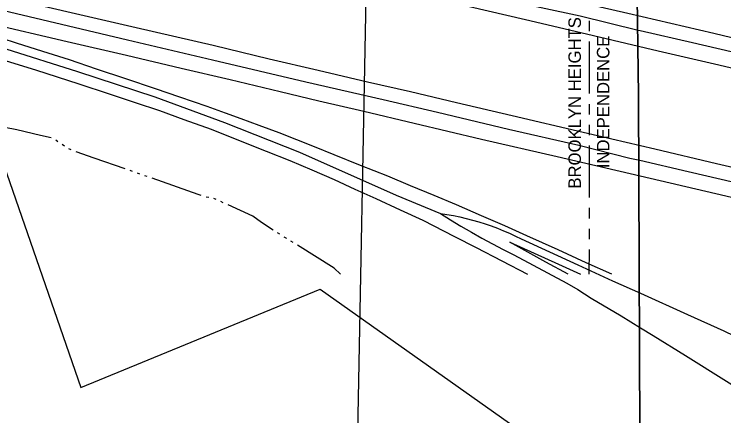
# Model space of a CAD drawing. Extents: x -25029 to 2274964, y -81170 to 687028.
# Drawn here: x -8061 to -7208, y -68919 to -68436 of the extents above; entities that cross this region are included whole.
import ezdxf

# ---------------------------------------------------------------- set-up
doc = ezdxf.new("R2010")
doc.units = 0
for name, color, linetype in [('81911BEA - RW_X_Fee_RW', 7, 'Continuous'), ('BD_X_Canopy', 7, 'Continuous'), ('DIVISIONS', 7, 'Continuous'), ('DV_X_Corp_Line', 7, 'Continuous'), ('GE_X_CL_2000', 7, 'Continuous'), ('INTERSTATE', 7, 'Continuous'), ('WATER', 7, 'Continuous')]:
    doc.layers.add(name, color=color, linetype=linetype)

msp = doc.modelspace()

# ---------------------------------------------------------------- linework, layer by layer
at = {"layer": '81911BEA - RW_X_Fee_RW'}
for p, q in [((-8081.11, -68596.48), (-7981.06, -68884.71)), ((-7981.06, -68884.71), (-7693.35, -68766.33)), ((-7693.35, -68766.33), (-7317.03, -69032.5))]:
    msp.add_line(p, q, dxfattribs=at)
at = {"layer": 'BD_X_Canopy'}
msp.add_line((-7594, -66051.77), (-7701.63, -71785.78), dxfattribs=at)
at = {"layer": 'DIVISIONS'}
for p, q in [((-7369.7, -68443.76), (-7369.71, -68456.26)), ((-7369.72, -68468.76), (-7369.77, -68531.26)), ((-7369.78, -68543.76), (-7369.79, -68556.26)), ((-7369.8, -68568.76), (-7369.82, -68581.26)), ((-7369.83, -68593.76), (-7369.88, -68656.26)), ((-7369.89, -68668.76), (-7369.9, -68681.26)), ((-7369.91, -68693.76), (-7369.92, -68706.26)), ((-7369.93, -68718.76), (-7369.96, -68748.36))]:
    msp.add_line(p, q, dxfattribs=at)
at = {"layer": 'DV_X_Corp_Line'}
for p, q in [((-7313.7, -68311.05), (-7310.5, -68533.11)), ((-7313.7, -68311.05), (-7310.5, -68533.11)), ((-7310.5, -68533.11), (-7313.7, -68311.05)), ((-7310.5, -68533.11), (-7313.7, -68311.05)), ((-7310.5, -68533.11), (-7308.27, -69027.84)), ((-7310.5, -68533.11), (-7308.27, -69027.84)), ((-7308.27, -69027.84), (-7310.5, -68533.11)), ((-7308.27, -69027.84), (-7310.5, -68533.11))]:
    msp.add_line(p, q, dxfattribs=at)
at = {"layer": 'GE_X_CL_2000'}
for points in [[(-7310.69, -68455.26), (-7380.73, -68438.28), (-7468.6, -68419.32), (-7583.2, -68392), (-7636.89, -68379.68), (-7709.63, -68362.52), (-7764.9, -68349.59), (-7824.9, -68335.38), (-7904.88, -68316.95), (-7949.74, -68305.74), (-8005.14, -68292.58), (-8059.28, -68279.85), (-8146.98, -68259.87), (-8199.71, -68248.01), (-8243.55, -68237.35), (-8250.84, -68235.57), (-8317.85, -68217.83), (-8336.31, -68211.55), (-8392.69, -68190.65)], [(-8394.18, -68363.67), (-8329.39, -68398.93), (-8284.03, -68413.56), (-8245.16, -68424.96), (-8160.19, -68449.89), (-8070.98, -68477.31), (-7985.01, -68504.67), (-7891.86, -68535.22), (-7808.14, -68565.9), (-7717.94, -68601.64), (-7601.85, -68653.2), (-7548.62, -68675.3)], [(-8394.18, -68363.67), (-8322.51, -68374.52), (-8264.57, -68387.02), (-8244.87, -68391.62), (-8145.96, -68414.9), (-8097.38, -68426.04), (-8082.53, -68429.46), (-8004.35, -68447.92), (-7924.87, -68466.66), (-7822.59, -68490.77), (-7710.38, -68517.24), (-7617.57, -68538.17), (-7552.07, -68553.65), (-7466.71, -68574.14), (-7382.06, -68593.37), (-7320.94, -68608.73), (-7308.89, -68611.49)], [(-6093.03, -68739.75), (-6130.6, -68732.59), (-6191.78, -68717.86), (-6248.93, -68705.12), (-6306.98, -68692.01), (-6415.5, -68665.31), (-6466.36, -68653.62), (-6525.97, -68639.47), (-6589.47, -68624.63), (-6660.49, -68607.63), (-6722.42, -68593.36), (-6784.21, -68578.56), (-6848.19, -68563.79), (-6910.74, -68548.7), (-6976.3, -68533.49), (-7111.02, -68501.86), (-7181.77, -68485.2), (-7245.54, -68470.09), (-7308.44, -68455.81), (-7310.69, -68455.26)], [(-7308.89, -68611.49), (-7250.59, -68624.84), (-7176.5, -68642.31), (-7117.85, -68656.44), (-7061.73, -68669.11), (-7001.64, -68683.06), (-6940.88, -68697.86), (-6856.17, -68717.13), (-6784.96, -68734.41), (-6718.91, -68749.01), (-6649.48, -68766.27), (-6587.27, -68780.8), (-6520.61, -68795.41), (-6462.71, -68808.65), (-6400.66, -68824.35), (-6348.69, -68835.24), (-6286.7, -68850.11), (-6239.2, -68861.82), (-6186.3, -68875.12), (-6126.54, -68888.04), (-6094.38, -68896.15)], [(-7548.62, -68675.3), (-7540.83, -68676.49), (-7533.07, -68677.89), (-7525.35, -68679.48), (-7517.68, -68681.27), (-7510.05, -68683.26), (-7502.47, -68685.44), (-7494.95, -68687.81), (-7487.49, -68690.38), (-7480.1, -68693.13), (-7472.78, -68696.08), (-7465.54, -68699.21), (-7458.38, -68702.52), (-7451.31, -68706.02), (-7383.3, -68737.01), (-7341.7, -68756.22), (-7307.95, -68771.44)], [(-7548.62, -68675.3), (-7536.33, -68683), (-7523.91, -68690.51), (-7511.38, -68697.82), (-7498.74, -68704.94), (-7485.98, -68711.85), (-7473.11, -68718.57), (-7460.14, -68725.08), (-7396.71, -68759.1), (-7383.55, -68766.84), (-7367.47, -68777.11), (-7331.22, -68798.61), (-7307.84, -68813.03)], [(-7307.95, -68771.44), (-7251.35, -68796.96), (-7207.65, -68816.6), (-7171.44, -68834), (-7133.38, -68851.5), (-7081.91, -68875.27), (-7035.44, -68895.96), (-6992.71, -68915.51), (-6940.51, -68940.11), (-6885.92, -68965.16), (-6829.4, -68989.29), (-6772.59, -69011.37), (-6723.53, -69027.2), (-6681.46, -69037.97)], [(-7307.84, -68813.03), (-7292.96, -68822.19), (-7254.04, -68846.33), (-7158.61, -68906), (-7115.63, -68933.2), (-7067.58, -68962.8), (-7024.14, -68990.89), (-6976.4, -69019.8), (-6951.41, -69035.65)]]:
    msp.add_lwpolyline(points, dxfattribs=at)
at = {"layer": 'INTERSTATE'}
for points in [[(-5985.55, -68748.36), (-6150.23, -68710.82), (-6269.58, -68682.85), (-6369.2, -68658.72), (-6424.05, -68645.79), (-6520.48, -68622.82), (-6589.65, -68606.29), (-6665.85, -68588.43), (-6742.55, -68570.76), (-6841.39, -68547.4), (-6928.82, -68527.2), (-7022.24, -68505.56), (-7126.66, -68481.52), (-7219.99, -68458.96), (-7323.3, -68434.95), (-7370.53, -68424.11), (-7448.06, -68406.15), (-7534.85, -68385.34), (-7647.91, -68359.3), (-7747.52, -68335.99), (-7830.83, -68316.3), (-7910.18, -68298.3), (-8012.02, -68274.18), (-8141.03, -68244.39)], [(-6137.36, -68748.36), (-6237.28, -68725.57), (-6420.02, -68682.53), (-6424.04, -68681.62), (-6545.27, -68653.95), (-6634.35, -68632.68), (-6699.62, -68617.55), (-6874.81, -68576.25), (-7017.47, -68542.96), (-7137.36, -68515.03), (-7213.98, -68497.02), (-7286.92, -68480.27), (-7379.77, -68458.29), (-7446.36, -68442.51), (-7513.78, -68426.72), (-7575.5, -68412.16), (-7655.68, -68393.79), (-7720.39, -68378.12), (-7786.35, -68362.57), (-7844.3, -68348.78), (-7901.77, -68335.36), (-7969.97, -68319.83), (-8032.18, -68305.33), (-8086.37, -68292.47)], [(-6648.92, -68748.36), (-6737.15, -68727.86), (-6832.18, -68706.12), (-6909.22, -68688.23), (-6980.89, -68671.02), (-7036.27, -68657.92), (-7094.92, -68644.06), (-7147.3, -68631.93), (-7216.75, -68615.81), (-7290.72, -68598.13), (-7377.03, -68577.96), (-7462.5, -68558.02), (-7529.16, -68542.24), (-7584.54, -68529.21), (-7636.23, -68517.3), (-7695.79, -68503.35), (-7754.59, -68489.97), (-7821.79, -68473.41), (-7914.44, -68452.13), (-7987.38, -68435.38), (-8058.22, -68418.75), (-8131.7, -68401.15)], [(-8093.64, -68446.23), (-7997.58, -68468.49), (-7925.96, -68484.93), (-7860.35, -68500.55), (-7801.21, -68514.42), (-7741.31, -68528.81), (-7694.78, -68539.76), (-7640.58, -68552.28), (-7580.19, -68566.67), (-7499.19, -68585.89), (-7408.07, -68606.86), (-7320.3, -68627.48), (-7205.43, -68654.33), (-7107.63, -68677.32), (-7008.44, -68700.56), (-6900.83, -68726.06), (-6803.11, -68748.36)], [(-7342.6, -68748.36), (-7373.16, -68734.68), (-7406.93, -68719.15), (-7444.59, -68702.29), (-7471.3, -68690.4), (-7499.05, -68678.36), (-7529.43, -68665.21), (-7556.07, -68653.6), (-7584.4, -68642.11), (-7611.67, -68630.63), (-7644.51, -68617.64), (-7676.3, -68604.74), (-7700.11, -68595.09), (-7721.29, -68586.89), (-7742.61, -68578.61), (-7766.71, -68569.44), (-7788.04, -68561.59), (-7806.87, -68554.9), (-7829.24, -68546.82), (-7861.9, -68535.44), (-7891.31, -68525.6), (-7926.68, -68513.47), (-7962, -68501.83), (-7994.74, -68490.73), (-8026.52, -68480.43), (-8058.51, -68470.53), (-8093.14, -68459.33)], [(-8081.69, -68488.47), (-8035.37, -68502.85), (-7983.22, -68519.38), (-7946.93, -68531.67), (-7915.58, -68542.04), (-7886.45, -68551.67), (-7856.99, -68562.28), (-7824.2, -68574.08), (-7787.19, -68588.69), (-7757.96, -68600.35), (-7729.71, -68611.84), (-7703.06, -68623.1), (-7676.21, -68634.7), (-7651.46, -68645.99), (-7626.14, -68657.21), (-7596.95, -68670.97), (-7569.85, -68683.63), (-7531.47, -68703.24), (-7505.63, -68716.44), (-7474.95, -68732.18), (-7443.97, -68748.36)], [(-7394.87, -68748.36), (-7421.79, -68734.04), (-7465.12, -68710.06), (-7406.8, -68736.51), (-7380.26, -68748.36)]]:
    msp.add_lwpolyline(points, dxfattribs=at)
at = {"layer": 'WATER'}
for p, q in [((-8008.44, -68589.1), (-8011.04, -68587.37)), ((-8000.64, -68594.3), (-8003.24, -68592.56)), ((-7992.41, -68598.71), (-7995.28, -68597.47)), ((-7918.81, -68624.87), (-7921.76, -68623.84)), ((-7909.96, -68627.97), (-7912.91, -68626.94)), ((-7901.11, -68631.07), (-7904.06, -68630.04)), ((-7827.17, -68656.09), (-7830.26, -68655.61)), ((-7818.22, -68658.62), (-7821.1, -68657.41)), ((-7809.67, -68662.47), (-7812.51, -68661.17)), ((-7741.68, -68700.41), (-7744.32, -68698.73)), ((-7725.8, -68710.38), (-7728.46, -68708.73))]:
    msp.add_line(p, q, dxfattribs=at)
for points in [[(-8016.53, -68584.57), (-8029.31, -68581.48), (-8057.77, -68574.71), (-8072.43, -68571.9), (-8077.6, -68571.9)], [(-7927.66, -68621.77), (-7964.81, -68608.75), (-7986.66, -68601.16)], [(-7836.22, -68653.76), (-7839.78, -68652.57), (-7895.22, -68633.14)], [(-7749.6, -68695.39), (-7763.75, -68686.41), (-7774.02, -68678.81), (-7803.99, -68665.08)], [(-7733.76, -68705.43), (-7734.19, -68705.16), (-7736.4, -68703.76)], [(-7668.7, -68748.36), (-7676.5, -68741.08), (-7720.5, -68713.68)]]:
    msp.add_lwpolyline(points, dxfattribs=at)

# ---------------------------------------------------------------- texts
at = {"layer": 'DIVISIONS'}
for s, p in [('BROOKLYN HEIGHTS', (-7379.7, -68645.5)), ('INDEPENDENCE', (-7345.42, -68620.96))]:
    msp.add_text(s, height=15, rotation=90, dxfattribs=at).set_placement(p)

doc.saveas('drawing.dxf')
